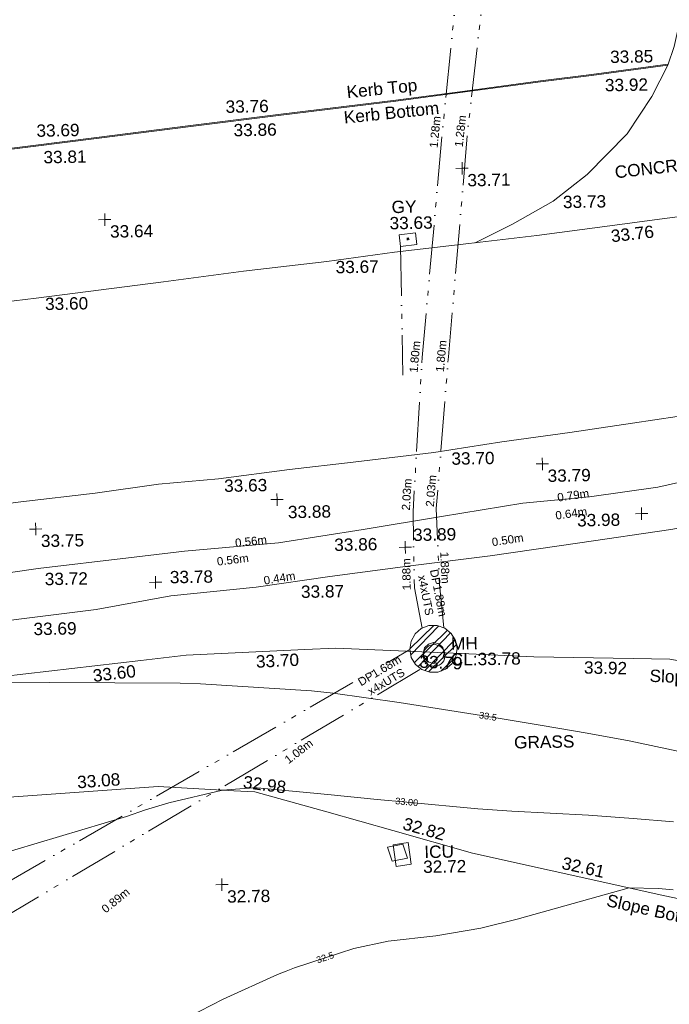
# Model space of a CAD drawing. Header units: millimetres. Extents: x -287732 to 520720, y -103372 to 287754.
# Tile 348 of 380: x 261136 to 280886, y 182816 to 212750. Entities that reach past the tile are written whole.
import ezdxf

# ---------------------------------------------------------------- set-up
doc = ezdxf.new("R2010")
doc.units = ezdxf.units.MM
for name, pattern in [('IMPORT-HIDDEN2 _3_', [4762.5, 3175, -1587.5]), ('IMPORT-UG_DRAINAGE_SURFACE_QLB4 _2_', [2700, 1500, -300.0000000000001, 0, -250, 150, -300.0000000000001, 0, -200]), ('IMPORT-UG_DRAINAGE_UNIDENTIFIED_QLB2 _2_', [2700, 1500, -300.0000000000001, 0, -250, 150, -300.0000000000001, 0, -200]), ('IMPORT-UG_ELEC_LV_QLB2 _2_', [2700, 1500, -300.0000000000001, 0, -250, 150, -300.0000000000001, 0, -200]), ('IMPORT-UG_ELEC_QLB2 _2_', [2500, 1500, -300.0000000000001, 0, -50, 150, -300.0000000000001, 0, -200]), ('IMPORT-UG_ELEC_STREET LIGHTING_QLB2 _2_', [2700, 1500, -300.0000000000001, 0, -250, 150, -300.0000000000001, 0, -200]), ('IMPORT-UG_UNIDENTIFIED_QLA _2_', [2350, 1500, -300.0000000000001, 0, -50, 150, -300.0000000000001, 0, -50])]:
    doc.linetypes.add(name, pattern=pattern)
for name, color, linetype, lineweight in [('00_TOPO_DRIVE_WAY', 7, 'Continuous', 9), ('00_TOPO_ROAD_EDGE', 7, 'Continuous', 9), ('00_TOPO_SURVEY_TEXT', 7, 'Continuous', 9), ('GEN-TEXT', 7, 'Continuous', 9)]:
    doc.layers.add(name, color=color, linetype=linetype, lineweight=lineweight)
for name, color, linetype, lineweight, true_color in [('00_TOPO_FOOTPATH', 7, 'Continuous', 9, 0xa50000), ('00_TOPO_KERB_BOTTOM', 1, 'Continuous', 9, 0xff0000), ('00_TOPO_KERB_TOP', 7, 'Continuous', 9, 0xa500a5), ('00_TOPO_LEVEL_SPOT', 7, 'Continuous', 9, 0x666666), ('00_TOPO_SERV_GULLY', 7, 'Continuous', 9, 0x5252a5), ('00_TOPO_SERV_IC', 5, 'Continuous', 9, 0x0000ff), ('00_TOPO_SERV_MH', 7, 'Continuous', 9, 0x666666), ('00_UAV_SLOPE_BOTTOM', 30, 'Continuous', 9, 0xff7f00), ('00_UAV_SLOPE_TOP', 40, 'Continuous', 9, 0xffbf00), ('01_DTM_CONTOUR_MJR', 7, 'Continuous', 9, 0x7f3f00), ('01_DTM_CONTOUR_MJR_LABELS', 7, 'Continuous', 9, 0x7f3f00), ('01_DTM_CONTOUR_MNR', 7, 'Continuous', 9, 0xa5a552), ('01_DTM_CONTOUR_MNR_LABELS', 7, 'Continuous', 9, 0xa5a552), ('12333-PUM-2D-U-0001-C01 - Rev2_REVIT IMPORT_dwg', 7, 'Continuous', 9, 0x767676), ('PUM-CHAMBER EXTENTS', 6, 'IMPORT-HIDDEN2 _3_', 9, 0xff00ff), ('PUM-ELECTRIC-LV-QLB2', 1, 'IMPORT-UG_ELEC_LV_QLB2 _2_', 9, 0xff0000), ('PUM-ELECTRIC-QLB2', 1, 'IMPORT-UG_ELEC_QLB2 _2_', 9, 0xff0000), ('PUM-SURFACE-QLB4', 4, 'IMPORT-UG_DRAINAGE_SURFACE_QLB4 _2_', 9, 0x00ffff), ('PUM-UNIDENTIFIED UTILITIES-QLA', 7, 'IMPORT-UG_UNIDENTIFIED_QLA _2_', 9, 0x52a500), ('PUM-UNIDENTIFIED-QLB2', 150, 'IMPORT-UG_DRAINAGE_UNIDENTIFIED_QLB2 _2_', 9, 0x007fff), ('PUM-WATER-MH', 5, 'Continuous', 9, 0x0000ff)]:
    doc.layers.add(name, color=color, linetype=linetype, lineweight=lineweight, true_color=true_color)
doc.styles.add('Arial_1', font='arial.ttf', dxfattribs={"height": 250})
doc.styles.add('Swis721 Lt BT_1', font='swissl.ttf', dxfattribs={"height": 200})
doc.styles.add('Swis721 Lt BT_2', font='swissl.ttf', dxfattribs={"height": 375})

# ---------------------------------------------------------------- blocks, each defined once
blk = doc.blocks.new('12333-PUM-2D-U-0001-C01 - Rev2_REVIT IMPORT_dwg_MM-2077200-Site Location Plan Proposed')
at = {"layer": '00_TOPO_LEVEL_SPOT', "color": 254, "true_color": 0xcccccc, "flags": 128}
for points in [[(0, -500.0000000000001), (0, 0), (-500.0000000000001, 0)], [(500.0000000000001, 0), (0, 0), (0, 500.0000000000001)]]:
    blk.add_lwpolyline(points, dxfattribs=at)
blk = doc.blocks.new('12333-PUM-2D-U-0001-C01 - Rev2_REVIT IMPORT_dwg_MGS62954_T2_Galway_ITM_3d_Rev1-2077680-Site Location Plan Proposed')
at = {"layer": '00_TOPO_DRIVE_WAY', "color": 254, "true_color": 0xcccccc, "flags": 128}
for points in [[(534186444.445821, 725761858.4987576), (534186652.1511036, 725762418.2491615), (534186888.5262551, 725763418.2892377), (534187116.6600798, 725764447.4201819), (534187125.9503548, 725766131.565474), (534186876.5301303, 725767650.666956), (534186545.4167679, 725769565.8924016), (534186082.1845883, 725772251.5999451), (534185653.1840692, 725774549.9895473), (534185282.300045, 725776699.5052701)], [(534180500.9625098, 725756559.8495685), (534181643.7357883, 725757105.0841932), (534182885.9181659, 725757780.6305008), (534183940.7061772, 725758572.9920771), (534185173.8023, 725759790.4524931), (534185942.9656581, 725760914.5669951), (534186444.445821, 725761858.4987576)]]:
    blk.add_lwpolyline(points, dxfattribs=at)
at = {"layer": '00_TOPO_FOOTPATH', "color": 254, "true_color": 0xcccccc, "flags": 128}
for points in [[(534164144.4365802, 725746527.8474932), (534167040.4697545, 725746894.4014823), (534169792.4260164, 725747165.1564602), (534171494.174925, 725747343.7266229), (534174354.4436921, 725747548.8127059), (534176938.7963504, 725747907.5918044), (534179324.1509318, 725748261.9006261), (534181804.4618084, 725748622.6606802), (534183834.8745673, 725748772.0957778), (534185923.8216345, 725749037.6550983), (534187773.712594, 725749418.4433537), (534188193.9032713, 725749584.0419359), (534188461.3914718, 725749804.5409691), (534188642.4989618, 725750277.5373322), (534188597.5005344, 725750914.876476), (534188519.8629113, 725751420.9804193)], [(534164509.0205477, 725745150.8724793), (534166671.9091029, 725745383.0732875), (534168780.3544366, 725745617.5617392), (534171054.0315127, 725745987.7246356), (534173659.720612, 725746206.3868858), (534175903.8263548, 725746497.6587784), (534178273.1584441, 725746767.0427845), (534180787.5553364, 725747034.3695933), (534183514.3403733, 725747380.7397369), (534186295.4126486, 725747743.9368986), (534188261.2540423, 725748055.3398908), (534190135.9093207, 725748318.0722835), (534191285.0937479, 725748494.1710007), (534192014.5880041, 725748606.8689841)]]:
    blk.add_lwpolyline(points, dxfattribs=at)
at = {"layer": '00_TOPO_KERB_BOTTOM', "color": 254, "true_color": 0xcccccc, "flags": 128}
blk.add_lwpolyline([(534186444.445821, 725761858.4987576), (534184124.7620364, 725761583.2075751), (534182572.4002483, 725761419.305993), (534180116.57356, 725761130.9252462), (534178161.0492384, 725760904.1274105), (534174665.1649289, 725760537.839535), (534171911.490929, 725760246.7666968), (534169123.1216807, 725759937.7595139), (534167032.4397627, 725759708.0068798), (534163376.6089621, 725759319.2366724), (534159469.3977202, 725758904.9416126), (534157644.0083038, 725758700.5229466), (534156835.2201613, 725757130.2189553), (534155742.8253894, 725755038.0710815), (534155334.0164906, 725754212.9599236), (534155270.9475714, 725754073.9968894), (534155179.2816341, 725753871.096805), (534155150.9992816, 725753806.077447)], dxfattribs=at)
at = {"layer": '00_TOPO_KERB_TOP', "color": 254, "true_color": 0xcccccc, "flags": 128}
blk.add_lwpolyline([(534186443.219986, 725761888.7732469), (534184121.3946485, 725761613.2311801), (534182569.0523642, 725761449.3316573), (534180113.0716005, 725761160.9328178), (534178157.7347816, 725760934.1567285), (534174662.0029577, 725760567.8848299), (534171908.239221, 725760276.8025062), (534169119.8077851, 725759967.7884315), (534167029.1923146, 725759738.0430998), (534163373.4188297, 725759349.2789875), (534159466.1238077, 725758934.9750441), (534157624.5612693, 725758728.7452095), (534156808.4007066, 725757144.1272833), (534155715.8968038, 725755051.7704024), (534155306.7180409, 725754225.912737), (534155243.4263794, 725754086.458923), (534155151.7497321, 725753883.5351319)], dxfattribs=at)
at = {"layer": '00_TOPO_ROAD_EDGE', "color": 254, "true_color": 0xcccccc, "flags": 128}
for points in [[(534196167.8506833, 725758866.5237185), (534194559.817107, 725758473.5016768), (534192068.1872811, 725758033.1245173), (534190123.1336049, 725757712.2622349), (534187364.3388507, 725757316.7042838), (534186108.0202268, 725757182.3259596), (534184443.3544666, 725756988.274653), (534182377.0106223, 725756745.2689824), (534180300.3218277, 725756540.0192256), (534178037.29078, 725756314.46864), (534175977.538245, 725756069.4070386), (534173443.0209219, 725755817.3253205), (534170998.9004253, 725755542.7408775), (534167124.5077069, 725755106.6366783), (534163763.0353362, 725754759.4191539)], [(534191631.6817496, 725751954.5120863), (534190657.3303712, 725751762.2158121), (534189000.9420345, 725751488.3154107), (534188028.3290823, 725751352.1821187), (534187222.4968377, 725751259.6892248), (534185183.8478884, 725750989.7294879), (534183270.6103867, 725750744.8963546), (534181197.0688091, 725750490.5890181), (534179132.8412912, 725750203.8919425), (534176673.58426, 725749955.4347183), (534174731.5919347, 725749765.8630984), (534172565.3185763, 725749522.2702255), (534170743.5765272, 725749392.7139583), (534168814.8992923, 725749153.2945291), (534166553.1981379, 725748928.0910165), (534164240.7172967, 725748666.6289008)]]:
    blk.add_lwpolyline(points, dxfattribs=at)
at = {"layer": '00_TOPO_SERV_GULLY', "color": 254, "true_color": 0xcccccc, "flags": 128}
blk.add_lwpolyline([(534178228.2423154, 725756487.9634539), (534178722.5057276, 725756536.8040255), (534178687.5950093, 725756890.0982264), (534178193.331597, 725756841.2576547)], close=True, dxfattribs=at)
at = {"layer": '00_TOPO_SERV_IC', "color": 254, "true_color": 0xcccccc, "flags": 128}
blk.add_lwpolyline([(534177764.0940121, 725737647.7273456), (534177681.1889088, 725738305.5990393), (534178141.8393033, 725738363.6947199), (534178224.7444065, 725737705.8230262)], close=True, dxfattribs=at)
at = {"layer": '00_TOPO_SERV_MH', "color": 254, "true_color": 0xcccccc}
blk.add_ellipse((534179029.2616539, 725744036.8215407), major_axis=(-329.7257601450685, 37.70399724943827), ratio=0.996016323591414, dxfattribs=at)
at = {"layer": '00_UAV_SLOPE_BOTTOM', "color": 254, "true_color": 0xcccccc, "flags": 128}
blk.add_lwpolyline([(534162887.349, 725739786.4460001), (534167879.3898528, 725740054.1436224), (534170570.349, 725740198.4460001), (534172868.6530721, 725740033.3874027), (534173508.349, 725739987.446), (534175689.3489999, 725739336.4460001), (534177680.4711484, 725738735.6256835), (534180090.349, 725738008.446), (534182499.9985849, 725737430.0143307), (534185918.349, 725736609.4460001), (534187361.9486762, 725736283.4313271)], dxfattribs=at)
at = {"layer": '00_UAV_SLOPE_TOP', "color": 254, "true_color": 0xcccccc, "flags": 128}
blk.add_lwpolyline([(534212943.349, 725748069.446), (534209512.2645454, 725747816.0424213), (534208881.349, 725747769.446), (534207231.3489999, 725747507.446), (534204608.5403197, 725746880.813328), (534201028.349, 725746025.4460001), (534199746.9770346, 725745712.7346547), (534194889.6191815, 725744527.3248359), (534194144.349, 725744345.446), (534191200.3490001, 725743511.4460001), (534190170.349, 725743364.4460001), (534190040.4981395, 725743356.9161869), (534189325.3490001, 725743315.4460001), (534188327.349, 725743429.4460001), (534187388.3489999, 725743564.4460001), (534186196.349, 725743797.446), (534185082.7293757, 725743837.5255471), (534182056.349, 725743946.4460001), (534180090.3072615, 725744066.7291853), (534176041.349, 725744314.4460001), (534175099.1234444, 725744286.081926), (534171490.349, 725744177.4460001), (534170108.3639163, 725744042.2541925), (534165193.349, 725743561.4460001)], dxfattribs=at)
at = {"layer": '01_DTM_CONTOUR_MJR', "color": 254, "true_color": 0xcccccc, "flags": 128}
blk.add_lwpolyline([(534186171.8223765, 725736791.5930285), (534185947.5066558, 725736815.490899), (534185835.7818723, 725736825.3497092), (534185711.8073733, 725736837.2819221), (534184840, 725736870), (534181412.3228677, 725735981.3080794), (534180307.0213511, 725735718.5098529), (534178935.2989523, 725735512.7850835), (534177477.0588236, 725735372.9411764), (534176430.0000002, 725735177.1428574), (534175555.6754738, 725734904.3233256), (534174623.4306571, 725734613.4306573), (534174361.0226344, 725734516.6383396), (534174103.0086581, 725734420.0000001), (534172430.0000002, 725733701.4892476), (534171002.9483284, 725732992.9483284)], dxfattribs=at)
at = {"layer": '01_DTM_CONTOUR_MNR', "color": 254, "true_color": 0xcccccc, "flags": 128}
for points in [[(534186390.5089657, 725741000.3465048), (534184909.7425093, 725741336.118464), (534183641.805639, 725741593.9772551), (534182280.0878452, 725741850.2429917), (534181183.6699854, 725742052.1810113), (534180628.8788361, 725742150.3138853), (534177940.6644999, 725742625.8120948), (534175943.9155042, 725742945.6001574), (534175286.5928872, 725743023.5499101), (534171914.6228216, 725743299.2229595), (534171293.1135782, 725743328.252218), (534165340.2841023, 725743466.1422708)], [(534186219.8190249, 725738849.8244787), (534184993.8785435, 725738978.1360735), (534183636.20371, 725739103.1988152), (534181304.4423018, 725739260.7717725), (534180279.8590161, 725739355.765378), (534178118.0063929, 725739591.3410302), (534177221.7475289, 725739689.0057663), (534175726.9290221, 725739864.392114), (534173578.4593325, 725740106.8949869), (534173451.4316872, 725740111.4857582), (534172530.0000001, 725740060.0000002), (534170883.5326962, 725739699.0112474), (534170170.0730036, 725739493.5868944), (534169588.1321925, 725739303.512002), (534164801.1372471, 725737970.6405303)]]:
    blk.add_lwpolyline(points, dxfattribs=at)
at = {"xscale": 0.375, "yscale": 0.375, "zscale": 0.375}
for p in [(534180140.0000001, 725758830.0000001), (534169250.0000001, 725757460.0000001), (534182422.161016, 725749803.991473), (534174336.7916297, 725748860.743991), (534166984.6749231, 725748092.8422614), (534185410.0000001, 725748240), (534178210.0000001, 725747340.0000001), (534170600, 725746410.0000001), (534172456.6294692, 725737184.0789161)]:
    blk.add_blockref('12333-PUM-2D-U-0001-C01 - Rev2_REVIT IMPORT_dwg_MM-2077200-Site Location Plan Proposed', p, dxfattribs=at)
at = {"layer": '00_TOPO_DRIVE_WAY', "color": 251, "true_color": 0x666666, "insert": (534183186.2536801, 725757940.460747), "char_height": 375, "width": 1495.902363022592, "attachment_point": 1, "line_spacing_factor": 1.005061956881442, "style": 'Swis721 Lt BT_2'}
blk.add_mtext('33.73', dxfattribs=at)
at = {"layer": '00_TOPO_FOOTPATH', "color": 251, "true_color": 0x666666, "char_height": 375, "width": 1495.902363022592, "attachment_point": 1, "line_spacing_factor": 1.005061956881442, "style": 'Swis721 Lt BT_2'}
for s, insert in [('33.86', (534176051.3204325, 725747641.2615707)), ('33.72', (534167233.9226665, 725746753.1586456)), ('33.87', (534175016.3204325, 725746231.3615707)), ('33.69', (534166865.3226666, 725745241.8586457))]:
    blk.add_mtext(s, dxfattribs=dict(at, insert=insert))
at = {"layer": '00_TOPO_KERB_BOTTOM', "color": 251, "true_color": 0x666666, "char_height": 375, "width": 1495.902363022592, "attachment_point": 1, "line_spacing_factor": 1.005061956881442, "style": 'Swis721 Lt BT_2'}
for s, insert in [('33.85', (534184696.049807, 725762326.417915)), ('33.76', (534172982.1718221, 725761015.8838174)), ('33.69', (534167219.4012656, 725760388.5703915))]:
    blk.add_mtext(s, dxfattribs=dict(at, insert=insert))
at = {"layer": '00_TOPO_KERB_BOTTOM', "color": 251, "true_color": 0x666666, "insert": (534176554.103688, 725760623.7762256), "char_height": 375, "width": 3414.456504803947, "attachment_point": 1, "rotation": 4.880385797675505, "line_spacing_factor": 1.005061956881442, "style": 'Swis721 Lt BT_2'}
blk.add_mtext('Kerb Bottom', dxfattribs=at)
at = {"layer": '00_TOPO_KERB_TOP', "color": 251, "true_color": 0x666666, "insert": (534176653.5704501, 725761393.0415993), "char_height": 375, "width": 2493.170605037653, "attachment_point": 1, "rotation": 4.880385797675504, "line_spacing_factor": 1.005061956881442, "style": 'Swis721 Lt BT_2'}
blk.add_mtext('Kerb Top', dxfattribs=at)
at = {"layer": '00_TOPO_KERB_TOP', "color": 251, "true_color": 0x666666, "char_height": 375, "width": 1495.902363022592, "attachment_point": 1, "line_spacing_factor": 1.005061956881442, "style": 'Swis721 Lt BT_2'}
for s, insert in [('33.92', (534184522.8821741, 725761468.6395471)), ('33.86', (534173212.7276009, 725760298.3350475)), ('33.81', (534167418.7901669, 725759577.4674865))]:
    blk.add_mtext(s, dxfattribs=dict(at, insert=insert))
at = {"layer": '00_TOPO_LEVEL_SPOT', "char_height": 375, "width": 1495.902363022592, "attachment_point": 1, "line_spacing_factor": 1.005061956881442, "style": 'Swis721 Lt BT_2'}
for s, insert in [('33.71', (534180292.8269378, 725758653.0039226)), ('33.64', (534169402.8269377, 725757283.0039226)), ('33.79', (534182575.0269378, 725749627.0039226)), ('33.88', (534174660.2935027, 725748660.9613769)), ('33.98', (534183446.2408835, 725748256.631938)), ('33.75', (534167137.5269378, 725747915.8039225)), ('33.89', (534178453.8513441, 725747902.2072542)), ('33.78', (534171037.2824044, 725746744.7608798)), ('32.78', (534172609.4269378, 725737007.1039226))]:
    blk.add_mtext(s, dxfattribs=dict(at, insert=insert))
at = {"layer": '00_TOPO_ROAD_EDGE', "color": 251, "true_color": 0x666666, "insert": (534184610.0981212, 725756875.2087436), "char_height": 375, "width": 1495.902363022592, "attachment_point": 1, "rotation": 5.456131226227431, "line_spacing_factor": 1.005061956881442, "style": 'Swis721 Lt BT_2'}
blk.add_mtext('33.76', dxfattribs=at)
at = {"layer": '00_TOPO_ROAD_EDGE', "color": 251, "true_color": 0x666666, "char_height": 375, "width": 1495.902363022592, "attachment_point": 1, "line_spacing_factor": 1.005061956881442, "style": 'Swis721 Lt BT_2'}
for s, insert in [('33.67', (534176241.8434715, 725756080.1713061)), ('33.60', (534167388.8434715, 725755117.3713063)), ('33.70', (534179659.1199353, 725750199.0350727)), ('33.63', (534172735.9665649, 725749494.7870622))]:
    blk.add_mtext(s, dxfattribs=dict(at, insert=insert))
at = {"layer": '00_TOPO_SERV_GULLY', "color": 251, "true_color": 0x666666, "char_height": 375, "attachment_point": 1, "line_spacing_factor": 1.005061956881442, "style": 'Swis721 Lt BT_2'}
for s, insert, width in [('GY', (534177974.7917073, 725757880.0115161), 821.5590755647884), ('33.63', (534177904.4851127, 725757388.1936231), 1495.902363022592)]:
    blk.add_mtext(s, dxfattribs=dict(at, insert=insert, width=width))
at = {"layer": '00_TOPO_SERV_IC', "color": 251, "true_color": 0x666666, "char_height": 375, "attachment_point": 1, "line_spacing_factor": 1.005061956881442, "style": 'Swis721 Lt BT_2'}
for s, insert, width in [('ICU', (534178626.3031955, 725738258.0736246), 1021.012723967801), ('32.72', (534178584.2382745, 725737806.1314268), 1495.902363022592)]:
    blk.add_mtext(s, dxfattribs=dict(at, insert=insert, width=width))
at = {"layer": '00_TOPO_SERV_MH', "char_height": 375, "attachment_point": 1, "line_spacing_factor": 1.005061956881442, "style": 'Swis721 Lt BT_2'}
for s, insert, width in [('MH', (534179549.8331934, 725744578.2179526), 949.779278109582), ('CL:33.78', (534179534.2998537, 725744091.7206215), 2440.932744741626)]:
    blk.add_mtext(s, dxfattribs=dict(at, insert=insert, width=width))
at = {"layer": '00_TOPO_SURVEY_TEXT', "color": 251, "true_color": 0x666666, "insert": (534184761.8839614, 725758815.0216168), "char_height": 375, "width": 3286.236302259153, "attachment_point": 1, "rotation": 5.424149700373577, "line_spacing_factor": 1.005061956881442, "style": 'Swis721 Lt BT_2'}
blk.add_mtext('CONCRETE', dxfattribs=at)
at = {"layer": '00_TOPO_SURVEY_TEXT', "color": 251, "true_color": 0x666666, "insert": (534181413.5000001, 725741541.729608), "char_height": 375, "width": 2018.280965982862, "attachment_point": 1, "line_spacing_factor": 1.005061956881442, "style": 'Swis721 Lt BT_2'}
blk.add_mtext('GRASS', dxfattribs=at)
at = {"layer": '00_UAV_SLOPE_BOTTOM', "color": 251, "true_color": 0x666666, "char_height": 375, "attachment_point": 1, "line_spacing_factor": 1.005061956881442, "style": 'Swis721 Lt BT_2'}
for s, insert, width, rotation in [('33.08', (534168102.5126427, 725740562.0497013), 1495.902363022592, 3.0695396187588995), ('32.98', (534173189.7897689, 725740485.7407894), 1495.902363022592, 351.413519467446), ('32.82', (534178062.8761773, 725739137.5196477), 1495.902363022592, 343.20883237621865), ('32.61', (534182858.6878312, 725737853.2097812), 1495.902363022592, 346.50166394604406), ('Slope Bottom', (534184198.4978881, 725736697.2438674), 3685.143599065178, 346.36713631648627)]:
    blk.add_mtext(s, dxfattribs=dict(at, insert=insert, width=width, rotation=rotation))
at = {"layer": '00_UAV_SLOPE_TOP', "color": 251, "true_color": 0x666666, "char_height": 375, "attachment_point": 1, "line_spacing_factor": 1.005061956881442, "style": 'Swis721 Lt BT_2'}
for s, insert, width, rotation in [('33.70', (534173604.8605089, 725744132.155762), 1495.902363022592, 1.72426982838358), ('33.79', (534178591.2849429, 725744049.3417078), 1495.902363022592, 356.49898608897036), ('33.60', (534168627.9151389, 725743787.5042146), 1495.902363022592, 5.5871459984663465), ('33.92', (534183585.3804833, 725743782.4505086), 1495.902363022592, 357.9387951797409), ('Slope Top', (534185579.6286609, 725743496.3706063), 2763.857699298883, 357.01111564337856)]:
    blk.add_mtext(s, dxfattribs=dict(at, insert=insert, width=width, rotation=rotation))
at = {"layer": '01_DTM_CONTOUR_MJR_LABELS', "color": 251, "true_color": 0x666666, "insert": (534175525.3178107, 725735010.7422899), "char_height": 200, "width": 620.5117196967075, "attachment_point": 2, "rotation": 17.39804149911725, "line_spacing_factor": 1.005061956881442, "style": 'Swis721 Lt BT_1'}
blk.add_mtext('32.5', dxfattribs=at)
at = {"layer": '01_DTM_CONTOUR_MNR_LABELS', "color": 251, "true_color": 0x666666, "char_height": 200, "attachment_point": 2, "line_spacing_factor": 1.005061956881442, "style": 'Swis721 Lt BT_1'}
for s, insert, width, rotation in [('33.5', (534180650.9555402, 725742258.7537439), 620.5117196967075, 349.9691309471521), ('33.00', (534178130.3497493, 725739701.2781441), 797.8007824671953, 353.73450021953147)]:
    blk.add_mtext(s, dxfattribs=dict(at, insert=insert, width=width, rotation=rotation))
blk = doc.blocks.new('12333-PUM-2D-U-0001-C01 - Rev2_REVIT IMPORT_dwg-1620468-Site Location Plan Proposed')
at = {"layer": 'PUM-CHAMBER EXTENTS', "true_color": 0xffaaff}
h = blk.add_hatch(dxfattribs=at)
h.set_pattern_fill('FP_3', color=211, style=0, pattern_type=2)
h.set_pattern_definition([(45, (-533641079.65, -725615854.3560001), (-265.1650429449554, 265.1650429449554), []), (45, (-533640902.873, -725615854.3560001), (-265.1650429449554, 265.1650429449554), [])])
h.paths.add_polyline_path([(537807.1931460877, 127673.3431636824), (538057.5071598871, 127673.3431636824), (538292.7253914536, 127758.9555985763), (538484.4770507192, 127919.8543451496), (538609.6340576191, 128136.632639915), (538653.1006299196, 128383.1438213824), (538609.634057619, 128629.6550028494), (538484.4770507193, 128846.4332976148), (538292.7253914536, 129007.3320441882), (538057.5071598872, 129092.944479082), (537807.1931460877, 129092.944479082), (537571.9749145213, 129007.3320441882), (537370.1679359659, 128829.016973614), (537255.0662483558, 128629.6550028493), (537211.5996760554, 128383.1438213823), (537255.0662483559, 128136.632639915), (537380.2232552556, 127919.8543451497), (537571.9749145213, 127758.9555985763), (537794.5840376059, 127677.9325038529)])
at = {"layer": 'GEN-TEXT', "color": 253, "true_color": 0xaaaaaa}
for p, q in [((537336.9948138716, 140825.2884822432), (537407.7054919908, 140895.9991603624)), ((537407.7054919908, 140825.2884822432), (537336.9948138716, 140895.9991603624)), ((537675.9948137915, 127935.2884822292), (537746.7054919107, 128005.9991603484)), ((537746.7054919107, 127935.2884822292), (537675.9948137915, 128005.9991603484))]:
    blk.add_line(p, q, dxfattribs=at)
at = {"layer": 'PUM-CHAMBER EXTENTS', "color": 211, "linetype": 'Continuous', "true_color": 0xffaaff, "flags": 128}
blk.add_lwpolyline([(538653.1006299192, 128383.143821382), (538609.6340576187, 128629.6550028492), (538484.4770507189, 128846.4332976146), (538292.7253914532, 129007.3320441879), (538057.5071598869, 129092.9444790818), (537807.1931460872, 129092.9444790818), (537571.974914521, 129007.3320441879), (537380.2232552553, 128846.4332976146), (537370.1679359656, 128829.0169736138), (537255.0662483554, 128629.6550028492), (537211.599676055, 128383.143821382), (537255.0662483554, 128136.6326399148), (537380.2232552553, 127919.8543451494), (537571.974914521, 127758.955598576), (537807.1931460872, 127673.3431636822), (538057.5071598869, 127673.3431636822), (538292.7253914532, 127758.955598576), (538484.4770507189, 127919.8543451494), (538494.5323700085, 127937.2706690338), (538609.6340576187, 128136.6326399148)], close=True, dxfattribs=at)
at = {"layer": 'PUM-SURFACE-QLB4', "color": 131, "true_color": 0xaaffff}
blk.add_line((537148.5924682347, 140633.6072752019), (537148.5924682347, 136724.2283195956), dxfattribs=at)
at = {"layer": 'PUM-UNIDENTIFIED UTILITIES-QLA', "color": 9, "true_color": 0xc5e1aa, "flags": 128}
blk.add_lwpolyline([(538260.8693529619, 128256.6438213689), (538218.1288844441, 128416.1534213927), (538101.3597529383, 128532.9225528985), (537945.1204973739, 128574.7867352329), (537941.8501529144, 128575.6630214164), (537782.3405528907, 128532.9225528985), (537665.5714213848, 128416.1534213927), (537622.8309528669, 128256.6438213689), (537665.5714213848, 128097.1342213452), (537782.3405528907, 127980.3650898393), (537938.5798084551, 127938.5009075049), (537941.8501529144, 127937.6246213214), (538101.3597529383, 127980.3650898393), (538218.1288844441, 128097.1342213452)], close=True, dxfattribs=at)
at = {"layer": 'PUM-UNIDENTIFIED-QLB2', "color": 141, "true_color": 0xaad4ff, "flags": 128}
for points in [[(537599.8625254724, 129017.4823044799), (537384.3501529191, 130244.643821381), (537386.3501528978, 132561.6438213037), (537744.3501529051, 137249.6438213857), (538477.3501529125, 144069.6438213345), (539542.3501528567, 153069.6438213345), (540202.3501528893, 160182.6438213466), (540929.3501528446, 164487.6438212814), (542938.3501529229, 170054.6438213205)], [(538264.1237336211, 129017.7421963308), (538152.3501528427, 130345.6438212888), (538093.3501528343, 132651.6438213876), (538543.3501529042, 137256.643821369), (539246.3501528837, 144078.6438212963), (540416.3501529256, 153074.6438213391), (540960.35015292, 160145.6438213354), (541683.3501529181, 164464.6438213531), (543108.3501528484, 168926.6438212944)], [(520978.4183497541, 116890.0712734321), (519551.3501529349, 118561.6438213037), (537213.4740187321, 128372.5138956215)], [(521501.4400583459, 117379.492799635), (520751.3501528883, 118171.6438212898), (537545.4008581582, 127781.2538795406)]]:
    blk.add_lwpolyline(points, dxfattribs=at)
at = {"layer": 'PUM-WATER-MH', "color": 161, "true_color": 0xaaaaff, "flags": 128}
blk.add_lwpolyline([(536433.3501529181, 122382.6438213), (536562.3501528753, 121956.6438213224), (537028.3501528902, 122039.6438213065), (536899.3501530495, 122465.6438214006)], close=True, dxfattribs=at)
blk.add_blockref('12333-PUM-2D-U-0001-C01 - Rev2_REVIT IMPORT_dwg_MGS62954_T2_Galway_ITM_3d_Rev1-2077680-Site Location Plan Proposed', (-533641079.6498471, -725615854.3561786))
at = {"layer": 'PUM-ELECTRIC-LV-QLB2', "char_height": 250, "width": 1160.025439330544, "attachment_point": 2, "line_spacing_factor": 0.9417779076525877, "style": 'Arial_1'}
for s, insert, rotation in [('0.50m', (540229.0022991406, 131783.8096223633), 7.66972130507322), ('0.44m', (533272.7131968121, 130742.0944955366), 8.16705895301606), ('1.08m', (533708.8269366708, 125441.8326164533), 36.491296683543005), ('0.89m', (528058.9174499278, 121006.8046494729), 38.13210217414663)]:
    blk.add_mtext(s, dxfattribs=dict(at, insert=insert, rotation=rotation))
at = {"layer": 'PUM-ELECTRIC-QLB2', "char_height": 250, "width": 1160.025439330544, "attachment_point": 2, "line_spacing_factor": 0.9417779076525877, "style": 'Arial_1'}
for s, insert, rotation in [('0.79m', (542246.3194577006, 133103.2400798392), 7.117839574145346), ('0.64m', (542178.9891531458, 132552.9095693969), 6.93176569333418), ('0.56m', (532431.7698506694, 131877.4774615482), 5.217577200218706), ('0.56m', (531868.245757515, 131325.8038376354), 5.890900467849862)]:
    blk.add_mtext(s, dxfattribs=dict(at, insert=insert, rotation=rotation))
at = {"layer": 'PUM-UNIDENTIFIED-QLB2', "char_height": 250, "attachment_point": 2, "line_spacing_factor": 0.9417779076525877, "style": 'Arial_1'}
for s, insert, width, rotation in [('1.28m', (538132.4837556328, 144110.4530134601), 1160.025439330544, 83.25138245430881), ('1.28m', (538901.9779260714, 144123.4321184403), 1160.025439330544, 82.58983104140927), ('1.80m', (537399.066156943, 137286.7542544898), 1160.025439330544, 83.86551243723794), ('1.80m', (538197.9069082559, 137292.2413895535), 1160.025439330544, 84.11649671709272), ('2.03m', (537077.8408104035, 133100.0877235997), 1160.025439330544, 85.6330726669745), ('2.03m', (537818.6636795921, 133200.1322648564), 1160.025439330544, 84.4187842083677), ('1.88m', (537025.2530266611, 130664.7207307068), 1160.025439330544, 89.9505431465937), ('1.88m', (538452.2102577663, 130848.2076033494), 1160.025439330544, 271.46561736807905), ('DP1.88m\\Px4xUTS', (538238.8497671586, 130106.6619462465), 1738.507782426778, 279.96063118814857), ('DP1.68m\\Px4xUTS', (536219.8016219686, 127859.9495773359), 1738.507782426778, 29.77832934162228)]:
    blk.add_mtext(s, dxfattribs=dict(at, insert=insert, width=width, rotation=rotation))

msp = doc.modelspace()

# ---------------------------------------------------------------- block references
at = {"layer": '12333-PUM-2D-U-0001-C01 - Rev2_REVIT IMPORT_dwg', "color": 254, "linetype": 'IMPORT-UG_ELEC_STREET LIGHTING_QLB2 _2_', "true_color": 0xffd4d4, "rotation": 0.9999999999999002}
msp.add_blockref('12333-PUM-2D-U-0001-C01 - Rev2_REVIT IMPORT_dwg-1620468-Site Location Plan Proposed', (-261895.0770586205, 55869.5817132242), dxfattribs=at)

doc.saveas('drawing.dxf')
